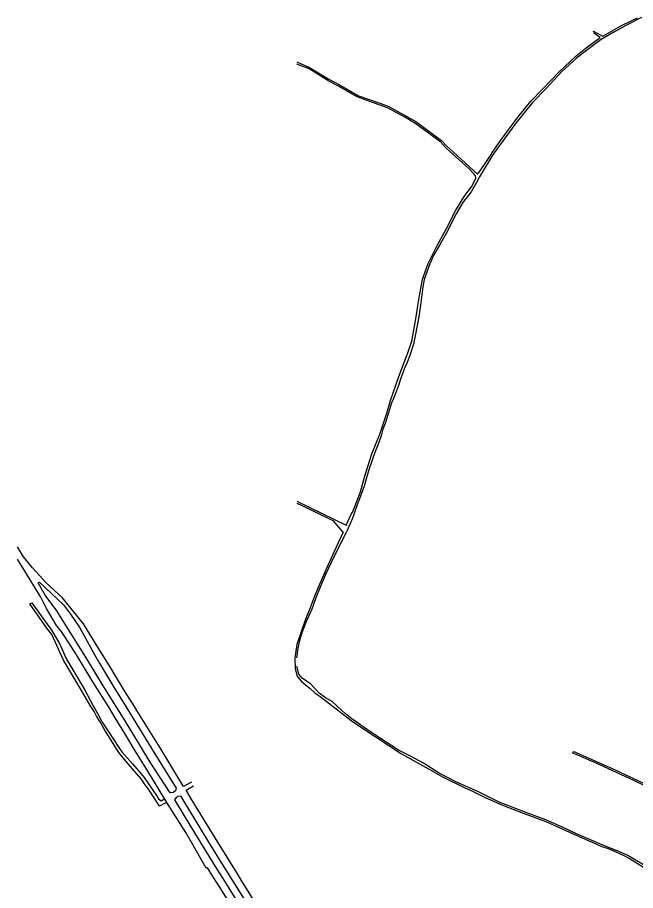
# Model space of a CAD drawing. Extents: x -304109 to -273954, y 21500 to 39796.
# Drawn here: x -298000 to -297115, y 37486 to 38736 of the extents above; entities that cross this region are included whole.
import ezdxf

# ---------------------------------------------------------------- set-up
doc = ezdxf.new("R2010")
doc.units = 0
doc.layers.add('krawedzie_ulic', color=7, linetype='Continuous')

msp = doc.modelspace()

# ---------------------------------------------------------------- linework, layer by layer
at = {"layer": 'krawedzie_ulic'}
for points in [[(-297106.804, 38735.999), (-297129.165, 38724.704), (-297146.535, 38715.124), (-297164.417, 38704.511), (-297177.959, 38694.21), (-297191.288, 38684.444), (-297200, 38677.394), (-297220.086, 38658.984), (-297243.827, 38633.859), (-297262.648, 38614.178), (-297286.808, 38584.666), (-297319.046, 38540.229), (-297338.432, 38507.925), (-297343.024, 38500), (-297350.536, 38486.472), (-297362.246, 38471.054), (-297371.972, 38454.807), (-297386.183, 38426.68), (-297395.984, 38410.23), (-297404.267, 38395.259), (-297409.883, 38383.462), (-297418.034, 38360.886), (-297419.516, 38350.582), (-297422.762, 38327.368), (-297425.285, 38307.675), (-297430.47, 38280.35), (-297433.229, 38268.491), (-297438.517, 38252.319), (-297439.275, 38250), (-297442.127, 38242.198), (-297445.347, 38234.889), (-297449.459, 38225.183), (-297452.161, 38216.837), (-297454.668, 38209.281), (-297460.465, 38193.805), (-297465.15, 38182.913), (-297467.615, 38175.014), (-297473.355, 38156.122), (-297476.848, 38146.715), (-297479.235, 38137.254), (-297483.885, 38125.384), (-297488.472, 38113.515), (-297496.82, 38088.437), (-297500.436, 38077.327), (-297503.75, 38065.139), (-297507.294, 38054.448), (-297512.499, 38042.192)], [(-297176.168, 38716.894), (-297161.988, 38709.279), (-297134.249, 38725.174), (-297112.555, 38735.638)], [(-297600, 38672.277), (-297581.745, 38664.383), (-297554.481, 38647.52), (-297538.853, 38639.742), (-297511.853, 38624.046), (-297481.376, 38613.297), (-297469.259, 38608.931), (-297429.641, 38586.93), (-297392.902, 38559.871), (-297385.123, 38551.897), (-297370.487, 38538.316), (-297341.54, 38511.926), (-297338.958, 38514.515), (-297331.433, 38525.712), (-297323.083, 38538.529), (-297320.262, 38542.848), (-297307.915, 38560.491), (-297297.519, 38574.712), (-297283.152, 38593.757), (-297265.343, 38615.971), (-297248.295, 38633.553), (-297224.602, 38658.36), (-297200, 38680.976), (-297186.036, 38692.409), (-297165.799, 38707.536), (-297175.475, 38714.219)], [(-297600, 38043.63), (-297529.268, 38009.184), (-297520.694, 38027.735), (-297520.567, 38027.723), (-297508.892, 38056.884), (-297503.034, 38078.064), (-297492.655, 38111.404), (-297481.201, 38139.751), (-297471.299, 38169.708), (-297465.956, 38187.593), (-297454.203, 38221.899), (-297443.402, 38250.032), (-297442.54, 38252.319), (-297441.229, 38255.794), (-297435.455, 38272.696), (-297429.095, 38307.619), (-297425.677, 38332.294), (-297420.31, 38361.486), (-297412.208, 38383.693), (-297399.457, 38408.69), (-297385.959, 38434.097), (-297372.373, 38459.961), (-297359.543, 38480.958), (-297350.196, 38493.635), (-297346.848, 38500), (-297343.863, 38505.794), (-297344.414, 38509.321), (-297346.536, 38512.403), (-297353.7, 38519.773), (-297367.854, 38532.024), (-297386.317, 38549.015), (-297393.846, 38557.436), (-297431.401, 38584.792), (-297444.49, 38592.771), (-297470.128, 38606.624), (-297500.681, 38617.46), (-297513.705, 38622.289), (-297541.532, 38638.079), (-297554.483, 38644.877), (-297582.619, 38662.571), (-297600, 38669.228)], [(-297599.995, 38040.925), (-297586.82, 38034.788), (-297568.193, 38025.592), (-297548.622, 38015.947), (-297534.532, 38000), (-297533.962, 37999.508), (-297543.755, 37977.934), (-297557.889, 37946.486), (-297569.83, 37918.983), (-297575.093, 37906.177), (-297581.01, 37891.048), (-297587.961, 37873.507), (-297600, 37838.421), (-297602.873, 37819.292), (-297602.629, 37804.443), (-297600, 37794.363), (-297598.442, 37791.962), (-297593.402, 37785.65), (-297585.264, 37778.989), (-297581.638, 37776.085), (-297574.236, 37769.476), (-297569.659, 37766.112), (-297566.451, 37764.009), (-297549.956, 37751.41), (-297548.131, 37750), (-297522.526, 37729.787), (-297506.276, 37718.683), (-297450.194, 37681.933), (-297411.643, 37660.818), (-297390.768, 37648.897), (-297360.586, 37633.992), (-297350.423, 37629.662), (-297330.309, 37619.492), (-297305.682, 37608.71), (-297275.982, 37597.307), (-297243.837, 37585.462), (-297200, 37565.54), (-297163.307, 37549.379), (-297153.131, 37545.908), (-297134.099, 37537.442), (-297123.12, 37531.712), (-297091.033, 37511.659)], [(-297512.499, 38042.192), (-297516.146, 38031.576), (-297519.382, 38021.993), (-297524.11, 38010.288), (-297528.928, 37999.878)], [(-297600, 37819.646), (-297598.077, 37833.412), (-297595.638, 37844.42), (-297592.36, 37855.605), (-297587.592, 37868.158), (-297585.23, 37873.73), (-297578.296, 37889.467), (-297572.567, 37905.638), (-297566.155, 37920.97), (-297558.364, 37939.093), (-297550.014, 37957.381), (-297528.928, 37999.878)], [(-297528.928, 37999.878), (-297528.867, 38000)], [(-297528.928, 37999.878), (-297528.928, 37999.877)], [(-297528.914, 38009.314), (-297528.874, 38009.061)], [(-297750.631, 37641.761), (-297762.158, 37635.459), (-297795.777, 37690.665), (-297829.038, 37744.321), (-297832.606, 37750), (-297846.548, 37772.402), (-297866.63, 37805.516), (-297887.349, 37838.804), (-297905.603, 37868.241), (-297935.546, 37905.16), (-297959.372, 37927.214), (-297972.757, 37942.059), (-297978.389, 37948.484), (-297991.45, 37964.221), (-298000, 37978.384)], [(-297700.467, 37474.963), (-297711.235, 37492.476), (-297715.999, 37500), (-297727.769, 37518.933), (-297730.106, 37518.598), (-297747.928, 37550.623), (-297759.016, 37569.288), (-297786.159, 37612.658), (-297814.961, 37659.865), (-297831.451, 37686.579), (-297846.362, 37710.956), (-297859.923, 37733.76), (-297869.863, 37750), (-297876.594, 37760.214), (-297892.331, 37785.37), (-297907.508, 37810.452), (-297917.935, 37827.782), (-297936.952, 37857.19), (-297943.917, 37865.539), (-297958.632, 37889.862), (-297966.614, 37906.317), (-297994.909, 37952.273), (-298000, 37960.837)], [(-297858.681, 37750), (-297866.619, 37762.59), (-297878.507, 37781.971), (-297902.309, 37820.58), (-297921.95, 37852.273), (-297943.438, 37886.751), (-297960.225, 37908.975), (-297970.401, 37926.79), (-297968.348, 37927.795), (-297933.96, 37895.303), (-297923.939, 37882.115), (-297910.855, 37862.614), (-297889.007, 37823.434), (-297882.017, 37810.965), (-297862.009, 37777.596), (-297844.958, 37750), (-297834.38, 37732.564), (-297803.132, 37682.007), (-297772.954, 37632.845), (-297773.812, 37628.979), (-297776.934, 37626.914), (-297781.177, 37626.143), (-297809.947, 37670.222), (-297846.039, 37729.364), (-297858.681, 37750)], [(-297787.632, 37611.842), (-297796.874, 37607.349), (-297805.183, 37620.604), (-297810.56, 37628.755), (-297818.33, 37639.291), (-297823.12, 37646.171), (-297832.848, 37657.516), (-297841.685, 37667.77), (-297846.881, 37673.887), (-297855.031, 37684.219), (-297861.505, 37694.528), (-297869.355, 37707.098), (-297874.503, 37715.071), (-297882.711, 37729.089), (-297886.637, 37736.022), (-297890.359, 37742.498), (-297894.743, 37750), (-297911.581, 37778.512), (-297934.282, 37815.933), (-297950.829, 37852.934), (-297957.749, 37862.123), (-297982.213, 37896.812), (-297979.656, 37898.43), (-297955.248, 37864.529), (-297953.325, 37861.87), (-297951.121, 37859.01), (-297939.87, 37839.956), (-297930.334, 37818.704), (-297924.888, 37809.43), (-297904.391, 37775.047), (-297891.033, 37750), (-297887.693, 37744.155), (-297883.461, 37736.308), (-297878.845, 37727.469), (-297870.334, 37714.723), (-297854.79, 37691.109), (-297850.484, 37685.118), (-297835.51, 37667.808), (-297822.929, 37653.392), (-297818.447, 37648.239), (-297813.249, 37640.445), (-297806.242, 37630.212), (-297800.84, 37622.291), (-297797.91, 37617.822), (-297794.346, 37614.88), (-297790.666, 37617.302)], [(-297102.948, 37522.695), (-297127.131, 37537.037), (-297135.602, 37541.086), (-297162.795, 37551.954), (-297199.924, 37567.802), (-297218.802, 37576.466), (-297243.871, 37587.432), (-297270.653, 37597.7), (-297310.421, 37613.012), (-297340.89, 37628.238), (-297371.451, 37641.573), (-297396.377, 37654.456), (-297418.756, 37668.688), (-297437.191, 37678.947), (-297454.321, 37687.255), (-297481.664, 37705.105), (-297499.157, 37716.392), (-297521.298, 37732.12), (-297530.553, 37739.423), (-297541.971, 37750), (-297549.41, 37756.782), (-297559.266, 37762.279), (-297568.319, 37768.764), (-297579.973, 37781.747), (-297592.26, 37790.322), (-297597.276, 37796.228), (-297600, 37807.298)], [(-297084.996, 37628.258), (-297116.509, 37643.277), (-297167.196, 37666.925), (-297200, 37681.199), (-297204.785, 37683.26), (-297203.772, 37685.452), (-297200, 37683.992), (-297143.517, 37658.621), (-297087.552, 37632.518)], [(-297647.71, 37449.956), (-297672.01, 37489.265), (-297678.623, 37500), (-297684.064, 37508.849), (-297712.992, 37555.547), (-297737.435, 37595.313), (-297750.434, 37616.338), (-297758.59, 37629.848), (-297748.004, 37636.402)], [(-297691.294, 37500), (-297709.82, 37529.494), (-297727.584, 37558.111), (-297754.577, 37602.703), (-297765.665, 37620.91), (-297769.656, 37621.411), (-297772.905, 37619.472), (-297775.06, 37616.366), (-297751.585, 37577.666), (-297716.794, 37521.065), (-297703.862, 37500), (-297687.469, 37473.426), (-297673.228, 37450.432), (-297668.729, 37448.995), (-297665.111, 37451.072), (-297664.156, 37456.21), (-297691.294, 37500)]]:
    msp.add_lwpolyline(points, dxfattribs=at)

doc.saveas('drawing.dxf')
